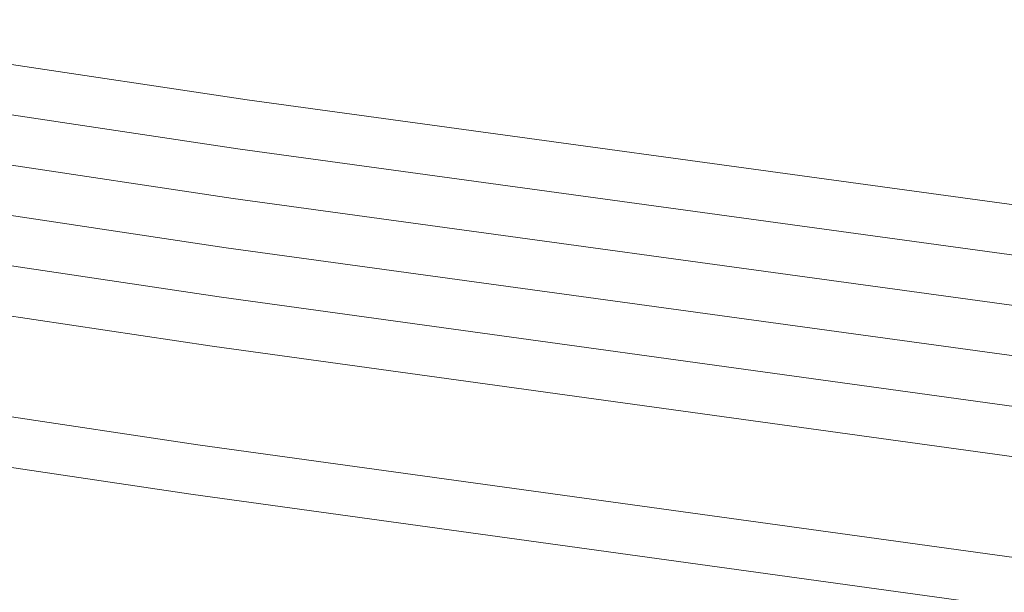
# Model space of a CAD drawing. Header units: metres. Extents: x -502 to 161, y -108 to 174.
# Tile 322 of 656: x -163.713 to -162.734, y -33.701 to -33.132. Entities that reach past the tile are written whole.
import ezdxf

# ---------------------------------------------------------------- set-up
doc = ezdxf.new("R2010")
doc.units = ezdxf.units.M
doc.header["$LTSCALE"] = 0.1
for name, color, linetype in [('BRI31-005.05-5p02-Koordinierung Lageplan 4. BA ZOB West 2022-06-15', 7, 'Continuous'), ('BRI31-005.06-5f07-Koordinierung Lageplan 4. BA ZOB Fernbusbahnh', 7, 'Continuous'), ('BRI32-005.02-5f05-Koordinierung Schemaplan 4 BA ZOB Teilbereich', 7, 'Continuous'), ('BRI32-005.03-5f06-Koordinierung Schemaplan 4 BA ZOB Teilbereich 2 Ost - Bahnhofsallee 2023-01-21', 7, 'Continuous')]:
    doc.layers.add(name, color=color, linetype=linetype)
doc.styles.add('Txt', font='txt_____.ttf')

msp = doc.modelspace()

# ---------------------------------------------------------------- linework, layer by layer
at = {"layer": 'BRI31-005.05-5p02-Koordinierung Lageplan 4. BA ZOB West 2022-06-15', "color": 7, "linetype": 'Continuous', "lineweight": 13, "transparency": 33554687, "flags": 128}
for points in [[(-61.46669, -16.53637), (-61.89669, -16.58737), (-64.80469, -17.07237), (-67.06769, -17.35337), (-81.21069, -19.83537), (-82.41369, -20.04537), (-83.99769, -20.37537), (-88.87169, -21.39437), (-93.56069, -22.05437), (-96.78469, -22.72537), (-98.74869, -23.10537), (-104.29269, -24.25637), (-104.86369, -24.36337), (-122.56169, -27.64637), (-126.09269, -28.31137), (-137.57469, -30.48137), (-151.28669, -33.05137), (-152.11169, -33.20537), (-156.96269, -34.10537), (-163.48669, -33.21137), (-174.40069, -31.58137), (-178.42769, -30.88137)], [(-61.46069, -16.58637), (-61.88969, -16.63737), (-64.79769, -17.12137), (-67.06069, -17.40237), (-81.20169, -19.88437), (-82.40469, -20.09437), (-83.98769, -20.42437), (-88.86269, -21.44337), (-93.55169, -22.10337), (-96.77469, -22.77437), (-98.73869, -23.15437), (-104.28269, -24.30537), (-104.85469, -24.41237), (-122.55269, -27.69537), (-126.08369, -28.36037), (-137.56569, -30.53037), (-151.27769, -33.10037), (-152.10269, -33.25437), (-156.96169, -34.15637), (-163.49369, -33.26037), (-174.40769, -31.63037), (-178.43469, -30.93037)], [(-178.44169, -30.97937), (-174.41469, -31.67937), (-163.50069, -33.30937), (-156.96069, -34.20737), (-152.09369, -33.30337), (-151.26869, -33.14937), (-137.55669, -30.57937), (-126.07469, -28.40937), (-122.54369, -27.74437), (-104.84569, -24.46137), (-104.27269, -24.35437), (-98.72869, -23.20337), (-96.76469, -22.82337), (-93.54269, -22.15237), (-88.85369, -21.49237), (-83.97769, -20.47337), (-82.39569, -20.14337), (-81.19269, -19.93337), (-67.05369, -17.45137), (-64.79069, -17.17037), (-61.88269, -16.68737), (-61.45469, -16.63637)], [(-61.44869, -16.68637), (-61.87569, -16.73737), (-64.78369, -17.21937), (-67.04669, -17.50037), (-81.18369, -19.98237), (-82.38669, -20.19237), (-83.96769, -20.52237), (-88.84469, -21.54137), (-93.53369, -22.20137), (-96.75469, -22.87237), (-98.71869, -23.25237), (-104.26269, -24.40337), (-104.83669, -24.51037), (-122.53469, -27.79337), (-126.06569, -28.45837), (-137.54769, -30.62837), (-151.25969, -33.19837), (-152.08469, -33.35237), (-156.95969, -34.25837), (-163.50769, -33.35837), (-174.42169, -31.72837), (-178.44869, -31.02837)], [(-178.45569, -31.07737), (-174.42869, -31.77737), (-163.51469, -33.40737), (-156.95869, -34.30937), (-152.07569, -33.40137), (-151.25069, -33.24737), (-137.53869, -30.67737), (-126.05669, -28.50737), (-122.52569, -27.84237), (-104.82769, -24.55937), (-104.25269, -24.45237), (-98.70869, -23.30137), (-96.74469, -22.92137), (-93.52469, -22.25037), (-88.83569, -21.59037), (-83.95769, -20.57137), (-82.37769, -20.24137), (-81.17469, -20.03137), (-67.03969, -17.54937), (-64.77669, -17.26837), (-61.86869, -16.78737), (-61.44269, -16.73637)], [(-178.46269, -31.12637), (-174.43569, -31.82637), (-163.52169, -33.45637), (-156.95769, -34.36037), (-152.06669, -33.45037), (-151.24169, -33.29637), (-137.52969, -30.72637), (-126.04769, -28.55637), (-122.51669, -27.89137), (-104.81869, -24.60837), (-104.24269, -24.50137), (-98.69869, -23.35037), (-96.73469, -22.97037), (-93.51569, -22.29937), (-88.82669, -21.63937), (-83.94769, -20.62037), (-82.36869, -20.29037), (-81.16569, -20.08037), (-67.03269, -17.59837), (-64.76969, -17.31737), (-61.86169, -16.83737), (-61.43669, -16.78637)], [(-96.71469, -23.06837), (-98.67869, -23.44837), (-104.22269, -24.59937), (-104.80069, -24.70637), (-122.49869, -27.98937), (-126.02869, -28.65437), (-137.51169, -30.82437), (-151.22369, -33.39437), (-152.04869, -33.54837), (-156.95569, -34.46237), (-163.53569, -33.55437), (-174.44969, -31.92437), (-178.46969, -31.17537)], [(-96.70469, -23.11837), (-98.66869, -23.49837), (-104.21269, -24.64737), (-104.79169, -24.75537), (-122.48969, -28.03837), (-126.01969, -28.70337), (-137.50269, -30.87337), (-151.21469, -33.44337), (-152.03969, -33.59737), (-156.95469, -34.51337), (-163.54269, -33.60337), (-174.45669, -31.97337), (-178.47669, -31.22437)]]:
    msp.add_lwpolyline(points, dxfattribs=at)
at = {"layer": 'BRI31-005.06-5f07-Koordinierung Lageplan 4. BA ZOB Fernbusbahnh', "color": 7, "linetype": 'Continuous', "lineweight": 9, "transparency": 33554687, "flags": 128}
for points in [[(-61.46669, -16.53637), (-61.89669, -16.58737), (-64.80469, -17.07237), (-67.06769, -17.35337), (-81.21069, -19.83537), (-82.41369, -20.04537), (-83.99769, -20.37537), (-88.87169, -21.39437), (-93.56069, -22.05437), (-96.78469, -22.72537), (-98.74869, -23.10537), (-104.29269, -24.25637), (-104.86369, -24.36337), (-122.56169, -27.64637), (-126.09269, -28.31137), (-137.57469, -30.48137), (-151.28669, -33.05137), (-152.11169, -33.20537), (-156.96269, -34.10537), (-163.48669, -33.21137), (-174.40069, -31.58137), (-178.42769, -30.88137)], [(-61.46069, -16.58637), (-61.88969, -16.63737), (-64.79769, -17.12137), (-67.06069, -17.40237), (-81.20169, -19.88437), (-82.40469, -20.09437), (-83.98769, -20.42437), (-88.86269, -21.44337), (-93.55169, -22.10337), (-96.77469, -22.77437), (-98.73869, -23.15437), (-104.28269, -24.30537), (-104.85469, -24.41237), (-122.55269, -27.69537), (-126.08369, -28.36037), (-137.56569, -30.53037), (-151.27769, -33.10037), (-152.10269, -33.25437), (-156.96169, -34.15637), (-163.49369, -33.26037), (-174.40769, -31.63037), (-178.43469, -30.93037)], [(-178.44169, -30.97937), (-174.41469, -31.67937), (-163.50069, -33.30937), (-156.96069, -34.20737), (-152.09369, -33.30337), (-151.26869, -33.14937), (-137.55669, -30.57937), (-126.07469, -28.40937), (-122.54369, -27.74437), (-104.84569, -24.46137), (-104.27269, -24.35437), (-98.72869, -23.20337), (-96.76469, -22.82337), (-93.54269, -22.15237), (-88.85369, -21.49237), (-83.97769, -20.47337), (-82.39569, -20.14337), (-81.19269, -19.93337), (-67.05369, -17.45137), (-64.79069, -17.17037), (-61.88269, -16.68737), (-61.45469, -16.63637)], [(-61.44869, -16.68637), (-61.87569, -16.73737), (-64.78369, -17.21937), (-67.04669, -17.50037), (-81.18369, -19.98237), (-82.38669, -20.19237), (-83.96769, -20.52237), (-88.84469, -21.54137), (-93.53369, -22.20137), (-96.75469, -22.87237), (-98.71869, -23.25237), (-104.26269, -24.40337), (-104.83669, -24.51037), (-122.53469, -27.79337), (-126.06569, -28.45837), (-137.54769, -30.62837), (-151.25969, -33.19837), (-152.08469, -33.35237), (-156.95969, -34.25837), (-163.50769, -33.35837), (-174.42169, -31.72837), (-178.44869, -31.02837)], [(-178.45569, -31.07737), (-174.42869, -31.77737), (-163.51469, -33.40737), (-156.95869, -34.30937), (-152.07569, -33.40137), (-151.25069, -33.24737), (-137.53869, -30.67737), (-126.05669, -28.50737), (-122.52569, -27.84237), (-104.82769, -24.55937), (-104.25269, -24.45237), (-98.70869, -23.30137), (-96.74469, -22.92137), (-93.52469, -22.25037), (-88.83569, -21.59037), (-83.95769, -20.57137), (-82.37769, -20.24137), (-81.17469, -20.03137), (-67.03969, -17.54937), (-64.77669, -17.26837), (-61.86869, -16.78737), (-61.44269, -16.73637)], [(-178.46269, -31.12637), (-174.43569, -31.82637), (-163.52169, -33.45637), (-156.95769, -34.36037), (-152.06669, -33.45037), (-151.24169, -33.29637), (-137.52969, -30.72637), (-126.04769, -28.55637), (-122.51669, -27.89137), (-104.81869, -24.60837), (-104.24269, -24.50137), (-98.69869, -23.35037), (-96.73469, -22.97037), (-93.51569, -22.29937), (-88.82669, -21.63937), (-83.94769, -20.62037), (-82.36869, -20.29037), (-81.16569, -20.08037), (-67.03269, -17.59837), (-64.76969, -17.31737), (-61.86169, -16.83737), (-61.43669, -16.78637)], [(-96.71469, -23.06837), (-98.67869, -23.44837), (-104.22269, -24.59937), (-104.80069, -24.70637), (-122.49869, -27.98937), (-126.02869, -28.65437), (-137.51169, -30.82437), (-151.22369, -33.39437), (-152.04869, -33.54837), (-156.95569, -34.46237), (-163.53569, -33.55437), (-174.44969, -31.92437), (-178.46969, -31.17537)], [(-96.70469, -23.11837), (-98.66869, -23.49837), (-104.21269, -24.64737), (-104.79169, -24.75537), (-122.48969, -28.03837), (-126.01969, -28.70337), (-137.50269, -30.87337), (-151.21469, -33.44337), (-152.03969, -33.59737), (-156.95469, -34.51337), (-163.54269, -33.60337), (-174.45669, -31.97337), (-178.47669, -31.22437)]]:
    msp.add_lwpolyline(points, dxfattribs=at)
at = {"layer": 'BRI32-005.02-5f05-Koordinierung Schemaplan 4 BA ZOB Teilbereich', "color": 7, "linetype": 'Continuous', "lineweight": 13, "transparency": 33554687, "flags": 128}
for points in [[(-96.71469, -23.06837), (-98.67869, -23.44837), (-104.22269, -24.59937), (-104.80069, -24.70637), (-122.49869, -27.98937), (-126.02869, -28.65437), (-137.51169, -30.82437), (-151.22369, -33.39437), (-152.04869, -33.54837), (-156.95569, -34.46237), (-163.53569, -33.55437), (-174.44969, -31.92437), (-178.46969, -31.17537)], [(-96.70469, -23.11837), (-98.66869, -23.49837), (-104.21269, -24.64737), (-104.79169, -24.75537), (-122.48969, -28.03837), (-126.01969, -28.70337), (-137.50269, -30.87337), (-151.21469, -33.44337), (-152.03969, -33.59737), (-156.95469, -34.51337), (-163.54269, -33.60337), (-174.45669, -31.97337), (-178.47669, -31.22437)]]:
    msp.add_lwpolyline(points, dxfattribs=at)
at = {"layer": 'BRI32-005.03-5f06-Koordinierung Schemaplan 4 BA ZOB Teilbereich 2 Ost - Bahnhofsallee 2023-01-21', "color": 7, "linetype": 'Continuous', "lineweight": 9, "transparency": 33554687, "flags": 128}
for points in [[(-61.46669, -16.53637), (-61.89669, -16.58737), (-64.80469, -17.07237), (-67.06769, -17.35337), (-81.21069, -19.83537), (-82.41369, -20.04537), (-83.99769, -20.37537), (-88.87169, -21.39437), (-93.56069, -22.05437), (-96.78469, -22.72537), (-98.74869, -23.10537), (-104.29269, -24.25637), (-104.86369, -24.36337), (-122.56169, -27.64637), (-126.09269, -28.31137), (-137.57469, -30.48137), (-151.28669, -33.05137), (-152.11169, -33.20537), (-156.96269, -34.10537), (-163.48669, -33.21137), (-174.40069, -31.58137), (-178.42769, -30.88137)], [(-61.46069, -16.58637), (-61.88969, -16.63737), (-64.79769, -17.12137), (-67.06069, -17.40237), (-81.20169, -19.88437), (-82.40469, -20.09437), (-83.98769, -20.42437), (-88.86269, -21.44337), (-93.55169, -22.10337), (-96.77469, -22.77437), (-98.73869, -23.15437), (-104.28269, -24.30537), (-104.85469, -24.41237), (-122.55269, -27.69537), (-126.08369, -28.36037), (-137.56569, -30.53037), (-151.27769, -33.10037), (-152.10269, -33.25437), (-156.96169, -34.15637), (-163.49369, -33.26037), (-174.40769, -31.63037), (-178.43469, -30.93037)], [(-178.44169, -30.97937), (-174.41469, -31.67937), (-163.50069, -33.30937), (-156.96069, -34.20737), (-152.09369, -33.30337), (-151.26869, -33.14937), (-137.55669, -30.57937), (-126.07469, -28.40937), (-122.54369, -27.74437), (-104.84569, -24.46137), (-104.27269, -24.35437), (-98.72869, -23.20337), (-96.76469, -22.82337), (-93.54269, -22.15237), (-88.85369, -21.49237), (-83.97769, -20.47337), (-82.39569, -20.14337), (-81.19269, -19.93337), (-67.05369, -17.45137), (-64.79069, -17.17037), (-61.88269, -16.68737), (-61.45469, -16.63637)], [(-61.44869, -16.68637), (-61.87569, -16.73737), (-64.78369, -17.21937), (-67.04669, -17.50037), (-81.18369, -19.98237), (-82.38669, -20.19237), (-83.96769, -20.52237), (-88.84469, -21.54137), (-93.53369, -22.20137), (-96.75469, -22.87237), (-98.71869, -23.25237), (-104.26269, -24.40337), (-104.83669, -24.51037), (-122.53469, -27.79337), (-126.06569, -28.45837), (-137.54769, -30.62837), (-151.25969, -33.19837), (-152.08469, -33.35237), (-156.95969, -34.25837), (-163.50769, -33.35837), (-174.42169, -31.72837), (-178.44869, -31.02837)], [(-178.45569, -31.07737), (-174.42869, -31.77737), (-163.51469, -33.40737), (-156.95869, -34.30937), (-152.07569, -33.40137), (-151.25069, -33.24737), (-137.53869, -30.67737), (-126.05669, -28.50737), (-122.52569, -27.84237), (-104.82769, -24.55937), (-104.25269, -24.45237), (-98.70869, -23.30137), (-96.74469, -22.92137), (-93.52469, -22.25037), (-88.83569, -21.59037), (-83.95769, -20.57137), (-82.37769, -20.24137), (-81.17469, -20.03137), (-67.03969, -17.54937), (-64.77669, -17.26837), (-61.86869, -16.78737), (-61.44269, -16.73637)], [(-178.46269, -31.12637), (-174.43569, -31.82637), (-163.52169, -33.45637), (-156.95769, -34.36037), (-152.06669, -33.45037), (-151.24169, -33.29637), (-137.52969, -30.72637), (-126.04769, -28.55637), (-122.51669, -27.89137), (-104.81869, -24.60837), (-104.24269, -24.50137), (-98.69869, -23.35037), (-96.73469, -22.97037), (-93.51569, -22.29937), (-88.82669, -21.63937), (-83.94769, -20.62037), (-82.36869, -20.29037), (-81.16569, -20.08037), (-67.03269, -17.59837), (-64.76969, -17.31737), (-61.86169, -16.83737), (-61.43669, -16.78637)], [(-96.71469, -23.06837), (-98.67869, -23.44837), (-104.22269, -24.59937), (-104.80069, -24.70637), (-122.49869, -27.98937), (-126.02869, -28.65437), (-137.51169, -30.82437), (-151.22369, -33.39437), (-152.04869, -33.54837), (-156.95569, -34.46237), (-163.53569, -33.55437), (-174.44969, -31.92437), (-178.46969, -31.17537)], [(-96.70469, -23.11837), (-98.66869, -23.49837), (-104.21269, -24.64737), (-104.79169, -24.75537), (-122.48969, -28.03837), (-126.01969, -28.70337), (-137.50269, -30.87337), (-151.21469, -33.44337), (-152.03969, -33.59737), (-156.95469, -34.51337), (-163.54269, -33.60337), (-174.45669, -31.97337), (-178.47669, -31.22437)]]:
    msp.add_lwpolyline(points, dxfattribs=at)

# ---------------------------------------------------------------- texts
at = {"layer": 'BRI31-005.05-5p02-Koordinierung Lageplan 4. BA ZOB West 2022-06-15', "color": 255, "transparency": 33554687, "insert": (-165.96729, -33.36813), "char_height": 0.24, "attachment_point": 1, "rotation": 351.50571, "line_spacing_factor": 0.25, "style": 'Txt'}
msp.add_mtext('Bestand 2 x da 110', dxfattribs=at)

doc.saveas('drawing.dxf')
